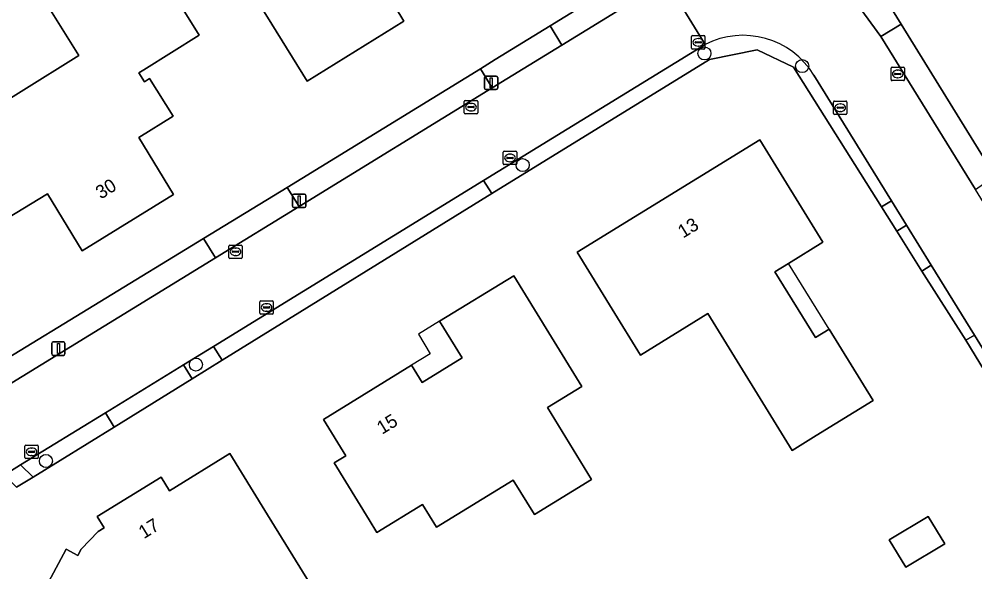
# Model space of a CAD drawing. Extents: x 157320 to 158835, y 386650 to 388491.
# Drawn here: x 158510.3 to 158581.6, y 387365.9 to 387407.1 of the extents above; entities that cross this region are included whole.
import ezdxf

# ---------------------------------------------------------------- set-up
doc = ezdxf.new("R2010")
doc.units = 0
for name, color, linetype in [('IMGEO_Boom', 7, 'Continuous'), ('IMGEO_Erf', 7, 'Continuous'), ('IMGEO_Groenvoorziening', 7, 'Continuous'), ('IMGEO_Kolk', 7, 'Continuous'), ('IMGEO_Lichtmast', 7, 'Continuous'), ('IMGEO_Pand', 7, 'Continuous'), ('IMGEO_Pand_nummerreeks', 7, 'Continuous'), ('IMGEO_Pand_overbouw', 7, 'Continuous'), ('IMGEO_Rijbaan_lokaal_gesloten', 7, 'Continuous'), ('IMGEO_Voetpad_open', 7, 'Continuous')]:
    doc.layers.add(name, color=color, linetype=linetype)

msp = doc.modelspace()

# ---------------------------------------------------------------- linework, layer by layer
at = {"layer": 'IMGEO_Boom'}
for centre in [(158561.448, 387404.583), (158568.742, 387403.638), (158547.873, 387396.246), (158523.477, 387381.35), (158512.271, 387374.148)]:
    msp.add_circle(centre, 0.489, dxfattribs=at)
at = {"layer": 'IMGEO_Erf'}
for points in [[(158532.43, 387417.59), (158533.084, 387416.526), (158540.33, 387420.98), (158542.88, 387416.877), (158545.52, 387412.63), (158541.06, 387409.9), (158540.538, 387410.738), (158537.78, 387409.02), (158539.01, 387406.98), (158531.77, 387402.52), (158529.134, 387406.77), (158525.19, 387413.13)], [(158523.712, 387405.953), (158519.595, 387403.363), (158519.223, 387403.129), (158519.641, 387402.467), (158520.012, 387402.7), (158521.78, 387399.89), (158519.22, 387398.31), (158521.81, 387394.06), (158514.99, 387389.85), (158512.39, 387394.1), (158509.4, 387392.27), (158507.65, 387395.1), (158508.258, 387395.468), (158506.09, 387399.05), (158514.722, 387404.415), (158512.611, 387407.812), (158519.811, 387412.288), (158521.09, 387410.211)], [(158574.05, 387378.67), (158569.794, 387376.047), (158568.001, 387374.942), (158561.701, 387385.166), (158556.665, 387382.062), (158554.563, 387385.474), (158551.94, 387389.73), (158565.58, 387398.13), (158570.3, 387390.49), (158567.733, 387388.905), (158566.71, 387388.273), (158569.737, 387383.372), (158570.759, 387384.003)], [(158548.749, 387370.148), (158547.169, 387372.719), (158541.448, 387369.203), (158540.401, 387370.906), (158536.996, 387368.813), (158536.422, 387369.748), (158533.804, 387374.007), (158534.664, 387374.535), (158532.99, 387377.26), (158539.577, 387381.302), (158540.362, 387380.023), (158543.345, 387381.854), (158541.671, 387384.581), (158547.21, 387387.98), (158549.827, 387383.721), (158552.29, 387379.713), (158549.719, 387378.133), (158553.015, 387372.769)], [(158518.43, 387354.26), (158514.748, 387356.252), (158510.35, 387358.63), (158512.19, 387362.06), (158511.14, 387362.64), (158513.791, 387367.562), (158514.655, 387367.098), (158514.901, 387367.556), (158516.183, 387368.894), (158516.625, 387369.167), (158516.105, 387370.01), (158520.87, 387372.95), (158521.51, 387371.92), (158526.01, 387374.7), (158528.631, 387370.442), (158532.99, 387363.36), (158527.61, 387360.08), (158525.45, 387363.56), (158523.25, 387362.2), (158522.01, 387360.89)], [(158575.252, 387368.26), (158578.155, 387370.015), (158579.387, 387367.976), (158576.484, 387366.221)]]:
    msp.add_lwpolyline(points, close=True, dxfattribs=at)
for points in [[(158508.534, 387381.3), (158524.046, 387390.77), (158530.29, 387394.583), (158544.718, 387403.442), (158545.818, 387404.117), (158549.917, 387406.635), (158566.291, 387416.691), (158568.989, 387418.348), (158571.864, 387413.688), (158573.938, 387410.326), (158576.133, 387406.768), (158583.128, 387395.434)], [(158587.318, 387372.744), (158580.966, 387383.161), (158577.685, 387388.329), (158575.807, 387391.31), (158574.665, 387393.124), (158568.087, 387403.568), (158565.393, 387404.854), (158561.827, 387404.127), (158545.58, 387394.122), (158525.442, 387381.677), (158523.203, 387380.293), (158517.37, 387376.688), (158511.312, 387372.945), (158510.084, 387372.186)]]:
    msp.add_lwpolyline(points, dxfattribs=at)
at = {"layer": 'IMGEO_Groenvoorziening'}
for points in [[(158566.291, 387416.691), (158549.917, 387406.635), (158550.793, 387405.209), (158558.6, 387410.006), (158560.177, 387410.975)], [(158561.491, 387405.252), (158544.938, 387395.085), (158545.58, 387394.122), (158561.827, 387404.127)], [(158561.827, 387404.127), (158565.393, 387404.854), (158568.087, 387403.568), (158574.665, 387393.124), (158575.418, 387393.568), (158569.622, 387402.956)]]:
    msp.add_lwpolyline(points, dxfattribs=at)
for points in [[(158573.938, 387410.326), (158572.576, 387409.456), (158572.175, 387409.2), (158574.626, 387405.834), (158576.133, 387406.768)], [(158545.595, 387402.014), (158544.718, 387403.442), (158530.29, 387394.583), (158531.189, 387393.161)], [(158576.533, 387391.761), (158575.807, 387391.31), (158577.685, 387388.329), (158578.381, 387388.768)], [(158509.408, 387379.777), (158524.93, 387389.315), (158524.046, 387390.77), (158508.534, 387381.3)], [(158589.338, 387371.021), (158581.603, 387383.55), (158580.966, 387383.161), (158587.318, 387372.744), (158588.63, 387370.577)], [(158525.442, 387381.677), (158524.788, 387382.71), (158522.559, 387381.342), (158523.203, 387380.293)], [(158517.37, 387376.688), (158516.713, 387377.751), (158510.376, 387373.86), (158511.312, 387372.945)]]:
    msp.add_lwpolyline(points, close=True, dxfattribs=at)
msp.add_arc((158564.318, 387399.717), 6.215, 31.41081, 117.05237, dxfattribs=at)
at = {"layer": 'IMGEO_Kolk'}
for p, q in [((158560.486, 387404.985), (158560.486, 387405.837)), ((158560.561, 387405.911), (158561.413, 387405.911)), ((158560.974, 387405.691), (158560.999, 387405.691)), ((158561.487, 387405.837), (158561.487, 387404.985)), ((158561.413, 387404.911), (158560.561, 387404.911)), ((158560.745, 387405.405), (158560.745, 387405.417)), ((158561.183, 387405.368), (158560.785, 387405.368)), ((158560.788, 387405.454), (158561.186, 387405.454)), ((158560.997, 387405.131), (158560.972, 387405.131)), ((158561.229, 387405.417), (158561.229, 387405.405)), ((158575.38, 387402.624), (158575.38, 387403.476)), ((158575.455, 387403.55), (158576.307, 387403.55)), ((158576.381, 387403.476), (158576.381, 387402.624)), ((158575.639, 387403.044), (158575.639, 387403.056)), ((158576.077, 387403.007), (158575.679, 387403.007)), ((158575.682, 387403.093), (158576.08, 387403.093)), ((158575.891, 387402.77), (158575.866, 387402.77)), ((158575.868, 387403.33), (158575.893, 387403.33)), ((158576.123, 387403.056), (158576.123, 387403.044)), ((158576.307, 387402.55), (158575.455, 387402.55)), ((158543.513, 387400.149), (158543.513, 387401.001)), ((158543.588, 387401.075), (158544.44, 387401.075)), ((158543.815, 387400.618), (158544.213, 387400.618)), ((158544.001, 387400.855), (158544.026, 387400.855)), ((158544.514, 387401.001), (158544.514, 387400.149)), ((158571.089, 387400.101), (158571.089, 387400.953)), ((158571.164, 387401.027), (158572.016, 387401.027)), ((158571.577, 387400.807), (158571.602, 387400.807)), ((158572.09, 387400.953), (158572.09, 387400.101)), ((158544.44, 387400.075), (158543.588, 387400.075)), ((158543.772, 387400.569), (158543.772, 387400.581)), ((158544.21, 387400.532), (158543.812, 387400.532)), ((158544.024, 387400.295), (158543.999, 387400.295)), ((158544.256, 387400.581), (158544.256, 387400.569)), ((158572.016, 387400.027), (158571.164, 387400.027)), ((158571.348, 387400.521), (158571.348, 387400.533)), ((158571.786, 387400.484), (158571.388, 387400.484)), ((158571.391, 387400.57), (158571.789, 387400.57)), ((158571.6, 387400.247), (158571.575, 387400.247)), ((158571.832, 387400.533), (158571.832, 387400.521)), ((158546.429, 387396.352), (158546.429, 387397.204)), ((158546.504, 387397.278), (158547.356, 387397.278)), ((158546.917, 387397.058), (158546.942, 387397.058)), ((158547.43, 387397.204), (158547.43, 387396.352)), ((158546.688, 387396.772), (158546.688, 387396.784)), ((158547.126, 387396.735), (158546.728, 387396.735)), ((158546.731, 387396.821), (158547.129, 387396.821)), ((158546.94, 387396.498), (158546.915, 387396.498)), ((158547.172, 387396.784), (158547.172, 387396.772)), ((158547.356, 387396.278), (158546.504, 387396.278)), ((158525.934, 387389.347), (158525.934, 387390.199)), ((158526.009, 387390.273), (158526.861, 387390.273)), ((158526.422, 387390.053), (158526.447, 387390.053)), ((158526.935, 387390.199), (158526.935, 387389.347)), ((158526.861, 387389.273), (158526.009, 387389.273)), ((158526.193, 387389.767), (158526.193, 387389.779)), ((158526.631, 387389.73), (158526.233, 387389.73)), ((158526.236, 387389.816), (158526.634, 387389.816)), ((158526.445, 387389.493), (158526.42, 387389.493)), ((158526.677, 387389.779), (158526.677, 387389.767)), ((158528.253, 387385.189), (158528.253, 387386.041)), ((158528.328, 387386.115), (158529.18, 387386.115)), ((158528.512, 387385.609), (158528.512, 387385.621)), ((158528.555, 387385.658), (158528.953, 387385.658)), ((158528.741, 387385.895), (158528.766, 387385.895)), ((158528.996, 387385.621), (158528.996, 387385.609)), ((158529.254, 387386.041), (158529.254, 387385.189)), ((158529.18, 387385.115), (158528.328, 387385.115)), ((158528.95, 387385.572), (158528.552, 387385.572)), ((158528.764, 387385.335), (158528.739, 387385.335)), ((158510.703, 387374.411), (158510.703, 387375.263)), ((158510.778, 387375.337), (158511.63, 387375.337)), ((158511.191, 387375.117), (158511.216, 387375.117)), ((158511.704, 387375.263), (158511.704, 387374.411)), ((158511.63, 387374.337), (158510.778, 387374.337)), ((158510.962, 387374.831), (158510.962, 387374.843)), ((158511.4, 387374.794), (158511.002, 387374.794)), ((158511.005, 387374.88), (158511.403, 387374.88)), ((158511.214, 387374.557), (158511.189, 387374.557)), ((158511.446, 387374.843), (158511.446, 387374.831))]:
    msp.add_line(p, q, dxfattribs=at)
for points in [[(158560.486, 387404.985), (158560.486, 387405.837)], [(158560.561, 387405.911), (158561.413, 387405.911)], [(158561.487, 387405.837), (158561.487, 387404.985)], [(158561.413, 387404.911), (158560.561, 387404.911)], [(158575.38, 387402.624), (158575.38, 387403.476)], [(158575.455, 387403.55), (158576.307, 387403.55)], [(158576.381, 387403.476), (158576.381, 387402.624)], [(158576.307, 387402.55), (158575.455, 387402.55)], [(158543.513, 387400.149), (158543.513, 387401.001)], [(158543.588, 387401.075), (158544.44, 387401.075)], [(158544.514, 387401.001), (158544.514, 387400.149)], [(158571.089, 387400.101), (158571.089, 387400.953)], [(158571.164, 387401.027), (158572.016, 387401.027)], [(158572.09, 387400.953), (158572.09, 387400.101)], [(158544.44, 387400.075), (158543.588, 387400.075)], [(158572.016, 387400.027), (158571.164, 387400.027)], [(158546.429, 387396.352), (158546.429, 387397.204)], [(158546.504, 387397.278), (158547.356, 387397.278)], [(158547.43, 387397.204), (158547.43, 387396.352)], [(158547.356, 387396.278), (158546.504, 387396.278)], [(158525.934, 387389.347), (158525.934, 387390.199)], [(158526.009, 387390.273), (158526.861, 387390.273)], [(158526.935, 387390.199), (158526.935, 387389.347)], [(158526.861, 387389.273), (158526.009, 387389.273)], [(158528.253, 387385.189), (158528.253, 387386.041)], [(158528.328, 387386.115), (158529.18, 387386.115)], [(158529.254, 387386.041), (158529.254, 387385.189)], [(158529.18, 387385.115), (158528.328, 387385.115)], [(158510.703, 387374.411), (158510.703, 387375.263)], [(158510.778, 387375.337), (158511.63, 387375.337)], [(158511.704, 387375.263), (158511.704, 387374.411)], [(158511.63, 387374.337), (158510.778, 387374.337)]]:
    msp.add_lwpolyline(points, dxfattribs=at)
for centre, radius, start, end in [((158560.563, 387405.835), 0.0765, 91.55205, 178.44795), ((158560.563, 387405.835), 0.0765, 91.55205, 178.44795), ((158561.411, 387405.835), 0.0765, 1.55205, 88.44795), ((158561.411, 387405.835), 0.0765, 1.55205, 88.44795), ((158560.563, 387404.987), 0.0765, 181.55205, 268.44795), ((158560.563, 387404.987), 0.0765, 181.55205, 268.44795), ((158560.785, 387405.414), 0.0403, 85.87752, 175.75265), ((158560.782, 387405.404), 0.0366, 178.93798, 274.71019), ((158561.186, 387405.411), 0.043, 264.86636, 352.45326), ((158561.19, 387405.416), 0.0386, 1.73085, 96.63898), ((158561.411, 387404.987), 0.0765, 271.55205, 358.44795), ((158561.411, 387404.987), 0.0765, 271.55205, 358.44795), ((158575.457, 387403.474), 0.0765, 91.55205, 178.44795), ((158575.457, 387403.474), 0.0765, 91.55205, 178.44795), ((158576.305, 387403.474), 0.0765, 1.55205, 88.44795), ((158576.305, 387403.474), 0.0765, 1.55205, 88.44795), ((158575.679, 387403.053), 0.0403, 85.87752, 175.75265), ((158575.676, 387403.043), 0.0366, 178.93798, 274.71019), ((158576.08, 387403.05), 0.043, 264.86636, 352.45326), ((158576.084, 387403.055), 0.0386, 1.73085, 96.63898), ((158575.457, 387402.626), 0.0765, 181.55205, 268.44795), ((158575.457, 387402.626), 0.0765, 181.55205, 268.44795), ((158576.305, 387402.626), 0.0765, 271.55205, 358.44795), ((158576.305, 387402.626), 0.0765, 271.55205, 358.44795), ((158543.59, 387400.999), 0.0765, 91.55205, 178.44795), ((158543.59, 387400.999), 0.0765, 91.55205, 178.44795), ((158543.812, 387400.578), 0.0403, 85.87752, 175.75265), ((158544.217, 387400.58), 0.0386, 1.73085, 96.63898), ((158544.438, 387400.999), 0.0765, 1.55205, 88.44795), ((158544.438, 387400.999), 0.0765, 1.55205, 88.44795), ((158571.166, 387400.951), 0.0765, 91.55205, 178.44795), ((158571.166, 387400.951), 0.0765, 91.55205, 178.44795), ((158572.014, 387400.951), 0.0765, 1.55205, 88.44795), ((158572.014, 387400.951), 0.0765, 1.55205, 88.44795), ((158543.59, 387400.151), 0.0765, 181.55205, 268.44795), ((158543.59, 387400.151), 0.0765, 181.55205, 268.44795), ((158543.809, 387400.568), 0.0366, 178.93798, 274.71019), ((158544.213, 387400.575), 0.043, 264.86636, 352.45326), ((158544.438, 387400.151), 0.0765, 271.55205, 358.44795), ((158544.438, 387400.151), 0.0765, 271.55205, 358.44795), ((158571.166, 387400.103), 0.0765, 181.55205, 268.44795), ((158571.166, 387400.103), 0.0765, 181.55205, 268.44795), ((158571.388, 387400.53), 0.0403, 85.87752, 175.75265), ((158571.385, 387400.52), 0.0366, 178.93798, 274.71019), ((158571.789, 387400.527), 0.043, 264.86636, 352.45326), ((158571.793, 387400.532), 0.0386, 1.73085, 96.63898), ((158572.014, 387400.103), 0.0765, 271.55205, 358.44795), ((158572.014, 387400.103), 0.0765, 271.55205, 358.44795), ((158546.506, 387397.202), 0.0765, 91.55205, 178.44795), ((158546.506, 387397.202), 0.0765, 91.55205, 178.44795), ((158547.354, 387397.202), 0.0765, 1.55205, 88.44795), ((158547.354, 387397.202), 0.0765, 1.55205, 88.44795), ((158546.506, 387396.354), 0.0765, 181.55205, 268.44795), ((158546.506, 387396.354), 0.0765, 181.55205, 268.44795), ((158546.728, 387396.781), 0.0403, 85.87752, 175.75265), ((158546.725, 387396.771), 0.0366, 178.93798, 274.71019), ((158547.129, 387396.778), 0.043, 264.86636, 352.45326), ((158547.133, 387396.783), 0.0386, 1.73085, 96.63898), ((158547.354, 387396.354), 0.0765, 271.55205, 358.44795), ((158547.354, 387396.354), 0.0765, 271.55205, 358.44795), ((158526.011, 387390.197), 0.0765, 91.55205, 178.44795), ((158526.011, 387390.197), 0.0765, 91.55205, 178.44795), ((158526.859, 387390.197), 0.0765, 1.55205, 88.44795), ((158526.859, 387390.197), 0.0765, 1.55205, 88.44795), ((158526.011, 387389.349), 0.0765, 181.55205, 268.44795), ((158526.011, 387389.349), 0.0765, 181.55205, 268.44795), ((158526.233, 387389.776), 0.0403, 85.87752, 175.75265), ((158526.23, 387389.766), 0.0366, 178.93798, 274.71019), ((158526.634, 387389.773), 0.043, 264.86636, 352.45326), ((158526.638, 387389.778), 0.0386, 1.73085, 96.63898), ((158526.859, 387389.349), 0.0765, 271.55205, 358.44795), ((158526.859, 387389.349), 0.0765, 271.55205, 358.44795), ((158528.33, 387386.039), 0.0765, 91.55205, 178.44795), ((158528.33, 387386.039), 0.0765, 91.55205, 178.44795), ((158528.552, 387385.618), 0.0403, 85.87752, 175.75265), ((158528.957, 387385.62), 0.0386, 1.73085, 96.63898), ((158529.178, 387386.039), 0.0765, 1.55205, 88.44795), ((158529.178, 387386.039), 0.0765, 1.55205, 88.44795), ((158528.33, 387385.191), 0.0765, 181.55205, 268.44795), ((158528.33, 387385.191), 0.0765, 181.55205, 268.44795), ((158528.549, 387385.608), 0.0366, 178.93798, 274.71019), ((158528.953, 387385.615), 0.043, 264.86636, 352.45326), ((158529.178, 387385.191), 0.0765, 271.55205, 358.44795), ((158529.178, 387385.191), 0.0765, 271.55205, 358.44795), ((158510.78, 387375.261), 0.0765, 91.55205, 178.44795), ((158510.78, 387375.261), 0.0765, 91.55205, 178.44795), ((158511.628, 387375.261), 0.0765, 1.55205, 88.44795), ((158511.628, 387375.261), 0.0765, 1.55205, 88.44795), ((158510.78, 387374.413), 0.0765, 181.55205, 268.44795), ((158510.78, 387374.413), 0.0765, 181.55205, 268.44795), ((158511.002, 387374.84), 0.0403, 85.87752, 175.75265), ((158510.999, 387374.83), 0.0366, 178.93798, 274.71019), ((158511.403, 387374.837), 0.043, 264.86636, 352.45326), ((158511.407, 387374.842), 0.0386, 1.73085, 96.63898), ((158511.628, 387374.413), 0.0765, 271.55205, 358.44795), ((158511.628, 387374.413), 0.0765, 271.55205, 358.44795)]:
    msp.add_arc(centre, radius, start, end, dxfattribs=at)
for centre, major_axis, ratio, start_param, end_param in [((158560.973, 387405.411), (-0.387, 0.002), 0.722429, 4.712389, 7.853982), ((158560.998, 387405.411), (-0.39, 0.002), 0.717154, 1.570796, 4.712389), ((158575.867, 387403.05), (-0.387, 0.002), 0.722429, 4.712389, 7.853982), ((158575.892, 387403.05), (-0.39, 0.002), 0.717154, 1.570796, 4.712389), ((158544, 387400.575), (-0.387, 0.002), 0.722429, 4.712389, 7.853982), ((158544.025, 387400.575), (-0.39, 0.002), 0.717154, 1.570796, 4.712389), ((158571.576, 387400.527), (-0.387, 0.002), 0.722429, 4.712389, 7.853982), ((158571.601, 387400.527), (-0.39, 0.002), 0.717154, 1.570796, 4.712389), ((158546.916, 387396.778), (-0.387, 0.002), 0.722429, 4.712389, 7.853982), ((158546.941, 387396.778), (-0.39, 0.002), 0.717154, 1.570796, 4.712389), ((158526.421, 387389.773), (-0.387, 0.002), 0.722429, 4.712389, 7.853982), ((158526.446, 387389.773), (-0.39, 0.002), 0.717154, 1.570796, 4.712389), ((158528.74, 387385.615), (-0.387, 0.002), 0.722429, 4.712389, 7.853982), ((158528.765, 387385.615), (-0.39, 0.002), 0.717154, 1.570796, 4.712389), ((158511.19, 387374.837), (-0.387, 0.002), 0.722429, 4.712389, 7.853982), ((158511.215, 387374.837), (-0.39, 0.002), 0.717154, 1.570796, 4.712389)]:
    msp.add_ellipse(centre, major_axis=major_axis, ratio=ratio, start_param=start_param, end_param=end_param, dxfattribs=at)
at = {"layer": 'IMGEO_Lichtmast'}
for p, q in [((158545.017, 387401.981), (158545.017, 387402.781)), ((158545.017, 387402.781), (158545.017, 387401.981)), ((158545.117, 387402.881), (158545.907, 387402.881)), ((158545.907, 387402.881), (158545.117, 387402.881)), ((158546.007, 387402.781), (158546.007, 387401.981)), ((158546.007, 387401.981), (158546.007, 387402.781)), ((158545.907, 387401.881), (158545.117, 387401.881)), ((158545.117, 387401.881), (158545.907, 387401.881)), ((158530.684, 387393.177), (158530.684, 387393.977)), ((158530.684, 387393.977), (158530.684, 387393.177)), ((158530.784, 387394.077), (158531.574, 387394.077)), ((158531.574, 387394.077), (158530.784, 387394.077)), ((158531.674, 387393.977), (158531.674, 387393.177)), ((158531.674, 387393.177), (158531.674, 387393.977)), ((158531.574, 387393.077), (158530.784, 387393.077)), ((158530.784, 387393.077), (158531.574, 387393.077)), ((158512.707, 387382.139), (158512.707, 387382.939)), ((158512.707, 387382.939), (158512.707, 387382.139)), ((158512.807, 387383.039), (158513.597, 387383.039)), ((158513.597, 387383.039), (158512.807, 387383.039)), ((158513.697, 387382.939), (158513.697, 387382.139)), ((158513.697, 387382.139), (158513.697, 387382.939)), ((158513.597, 387382.039), (158512.807, 387382.039)), ((158512.807, 387382.039), (158513.597, 387382.039))]:
    msp.add_line(p, q, dxfattribs=at)
for points in [[(158545.437, 387402.756), (158545.587, 387402.756), (158545.587, 387402.006), (158545.437, 387402.006), (158545.437, 387402.756)], [(158531.104, 387393.952), (158531.254, 387393.952), (158531.254, 387393.202), (158531.104, 387393.202), (158531.104, 387393.952)], [(158513.127, 387382.914), (158513.277, 387382.914), (158513.277, 387382.164), (158513.127, 387382.164), (158513.127, 387382.914)]]:
    msp.add_lwpolyline(points, dxfattribs=at)
for centre, start, end in [((158545.117, 387402.781), 90, 180), ((158545.117, 387402.781), 90, 180), ((158545.907, 387402.781), 0, 90), ((158545.907, 387402.781), 360, 90), ((158545.117, 387401.981), 180, 270), ((158545.117, 387401.981), 180, 270), ((158545.907, 387401.981), 270, 0), ((158545.907, 387401.981), 270, 0), ((158530.784, 387393.977), 90, 180), ((158530.784, 387393.977), 90, 180), ((158531.574, 387393.977), 0, 90), ((158531.574, 387393.977), 360, 90), ((158530.784, 387393.177), 180, 270), ((158530.784, 387393.177), 180, 270), ((158531.574, 387393.177), 270, 0), ((158531.574, 387393.177), 270, 0), ((158512.807, 387382.939), 90, 180), ((158512.807, 387382.939), 90, 180), ((158513.597, 387382.939), 0, 90), ((158513.597, 387382.939), 360, 90), ((158512.807, 387382.139), 180, 270), ((158512.807, 387382.139), 180, 270), ((158513.597, 387382.139), 270, 0), ((158513.597, 387382.139), 270, 0)]:
    msp.add_arc(centre, 0.1, start, end, dxfattribs=at)
at = {"layer": 'IMGEO_Pand'}
for points in [[(158542.88, 387416.877), (158540.33, 387420.98), (158533.084, 387416.526), (158532.43, 387417.59), (158525.19, 387413.13), (158529.134, 387406.77), (158531.77, 387402.52), (158539.01, 387406.98), (158537.78, 387409.02), (158540.538, 387410.738), (158541.06, 387409.9), (158545.52, 387412.63)], [(158520.012, 387402.7), (158519.641, 387402.467), (158519.223, 387403.129), (158519.595, 387403.363), (158523.712, 387405.953), (158521.09, 387410.211), (158519.811, 387412.288), (158512.611, 387407.812), (158514.722, 387404.415), (158506.09, 387399.05), (158508.258, 387395.468), (158507.65, 387395.1), (158509.4, 387392.27), (158512.39, 387394.1), (158514.99, 387389.85), (158521.81, 387394.06), (158519.22, 387398.31), (158521.78, 387399.89)], [(158570.759, 387384.003), (158569.737, 387383.372), (158566.71, 387388.273), (158567.733, 387388.905), (158570.3, 387390.49), (158565.58, 387398.13), (158551.94, 387389.73), (158554.563, 387385.474), (158556.665, 387382.062), (158561.701, 387385.166), (158568.001, 387374.942), (158569.794, 387376.047), (158574.05, 387378.67)], [(158536.422, 387369.748), (158536.996, 387368.813), (158540.401, 387370.906), (158541.448, 387369.203), (158547.169, 387372.719), (158548.749, 387370.148), (158553.015, 387372.769), (158549.719, 387378.133), (158552.29, 387379.713), (158549.827, 387383.721), (158547.21, 387387.98), (158541.671, 387384.581), (158543.345, 387381.854), (158540.362, 387380.023), (158539.577, 387381.302), (158532.99, 387377.26), (158534.664, 387374.535), (158533.804, 387374.007)], [(158514.748, 387356.252), (158518.43, 387354.26), (158522.01, 387360.89), (158523.25, 387362.2), (158525.45, 387363.56), (158527.61, 387360.08), (158532.99, 387363.36), (158528.631, 387370.442), (158526.01, 387374.7), (158521.51, 387371.92), (158520.87, 387372.95), (158516.105, 387370.01), (158516.625, 387369.167), (158516.183, 387368.894), (158514.901, 387367.556), (158514.655, 387367.098), (158513.791, 387367.562), (158511.14, 387362.64), (158512.19, 387362.06), (158510.35, 387358.63)], [(158575.252, 387368.26), (158576.484, 387366.221), (158579.387, 387367.976), (158578.155, 387370.015)]]:
    msp.add_lwpolyline(points, close=True, dxfattribs=at)
at = {"layer": 'IMGEO_Pand_overbouw'}
for points in [[(158567.733, 387388.905), (158566.71, 387388.273), (158569.737, 387383.372), (158570.759, 387384.003)], [(158539.577, 387381.302), (158540.362, 387380.023), (158543.345, 387381.854), (158541.671, 387384.581), (158540.085, 387383.608), (158540.976, 387382.161)]]:
    msp.add_lwpolyline(points, close=True, dxfattribs=at)
at = {"layer": 'IMGEO_Rijbaan_lokaal_gesloten'}
for points in [[(158560.177, 387410.975), (158558.6, 387410.006), (158561.491, 387405.252)], [(158509.147, 387373.104), (158510.376, 387373.86), (158516.713, 387377.751), (158522.559, 387381.342), (158524.788, 387382.71), (158544.938, 387395.085), (158561.491, 387405.252), (158558.6, 387410.006), (158550.793, 387405.209), (158546.695, 387402.69), (158545.595, 387402.014), (158531.189, 387393.161), (158524.93, 387389.315), (158509.408, 387379.777)], [(158616.441, 387338.075), (158609.665, 387349.061), (158605.578, 387355.687), (158603.991, 387358.26), (158603.054, 387359.779), (158598.897, 387366.519), (158581.683, 387394.428), (158574.626, 387405.834), (158572.175, 387409.2)], [(158569.622, 387402.956), (158575.418, 387393.568), (158576.533, 387391.761), (158578.381, 387388.768), (158581.603, 387383.55), (158589.338, 387371.021), (158593.54, 387364.216), (158605.709, 387344.504), (158606.417, 387343.359), (158611.592, 387334.976), (158614.09, 387330.929), (158625.953, 387311.715), (158631.556, 387302.64), (158632.848, 387300.547), (158633.899, 387298.846), (158640.275, 387288.519), (158641.543, 387286.465), (158642.179, 387285.434), (158642.545, 387284.841), (158655.037, 387264.608)]]:
    msp.add_lwpolyline(points, dxfattribs=at)
msp.add_arc((158564.318, 387399.717), 6.215, 31.41081, 117.05237, dxfattribs=at)
at = {"layer": 'IMGEO_Voetpad_open'}
for points in [[(158550.793, 387405.209), (158549.917, 387406.635), (158545.818, 387404.117), (158544.718, 387403.442), (158545.595, 387402.014), (158546.695, 387402.69)], [(158581.683, 387394.428), (158583.128, 387395.434), (158576.133, 387406.768), (158574.626, 387405.834)], [(158544.938, 387395.085), (158524.788, 387382.71), (158525.442, 387381.677), (158545.58, 387394.122)], [(158524.93, 387389.315), (158531.189, 387393.161), (158530.29, 387394.583), (158524.046, 387390.77)], [(158575.418, 387393.568), (158574.665, 387393.124), (158575.807, 387391.31), (158576.533, 387391.761)], [(158581.603, 387383.55), (158578.381, 387388.768), (158577.685, 387388.329), (158580.966, 387383.161)], [(158523.203, 387380.293), (158522.559, 387381.342), (158516.713, 387377.751), (158517.37, 387376.688)], [(158510.376, 387373.86), (158509.147, 387373.104), (158510.084, 387372.186), (158511.312, 387372.945)]]:
    msp.add_lwpolyline(points, close=True, dxfattribs=at)

# ---------------------------------------------------------------- texts
at = {"layer": 'IMGEO_Pand_nummerreeks'}
for s, rotation, p in [('30', 31.68712, (158516.376, 387393.667)), ('13', 31.62625, (158559.854, 387390.752)), ('15', 31.53465, (158537.372, 387376.1)), ('17', 31.67454, (158519.584, 387368.302))]:
    msp.add_text(s, height=1, rotation=rotation, dxfattribs=at).set_placement(p)

doc.saveas('drawing.dxf')
